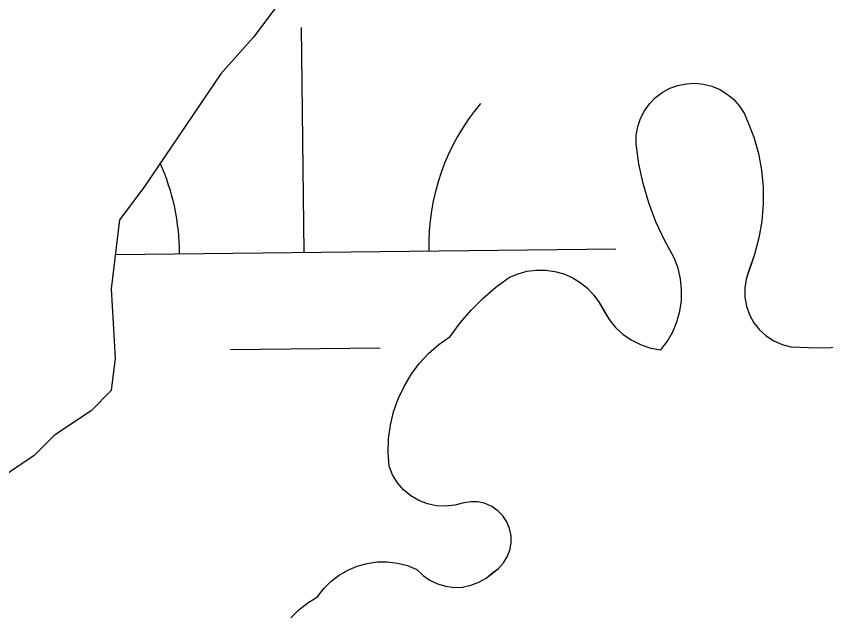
# Model space of a CAD drawing. Extents: x 3684037 to 3722149, y 433263 to 459021.
# Drawn here: x 3708704.8 to 3708834.7, y 456105.3 to 456201.7 of the extents above; entities that cross this region are included whole.
import ezdxf

# ---------------------------------------------------------------- set-up
doc = ezdxf.new("R2010")
doc.units = 0
doc.layers.add('V-TOPO-SHOR', color=7, linetype='Continuous')
doc.layers.add('V-WETL-SWMP', color=7, linetype='Continuous')

msp = doc.modelspace()

# ---------------------------------------------------------------- linework, layer by layer
at = {"layer": 'V-TOPO-SHOR'}
for p, q in [((3708746.77, 456203.54), (3708742.87, 456198.34)), ((3708742.87, 456198.34), (3708737.66, 456192.48)), ((3708737.66, 456192.48), (3708725.29, 456174.27)), ((3708812.32, 456190.89), (3708813.7, 456190.96)), ((3708813.7, 456190.96), (3708815.07, 456190.83)), ((3708808.46, 456189.49), (3708809.67, 456190.15)), ((3708809.67, 456190.15), (3708810.97, 456190.62)), ((3708810.97, 456190.62), (3708812.32, 456190.89)), ((3708815.07, 456190.83), (3708816.41, 456190.49)), ((3708816.41, 456190.49), (3708817.68, 456189.95)), ((3708817.68, 456189.95), (3708818.86, 456189.23)), ((3708806.4, 456187.67), (3708807.36, 456188.66)), ((3708807.36, 456188.66), (3708808.46, 456189.49)), ((3708818.86, 456189.23), (3708819.91, 456188.35)), ((3708819.91, 456188.35), (3708820.83, 456187.31)), ((3708805.59, 456186.55), (3708806.4, 456187.67)), ((3708820.83, 456187.31), (3708821.58, 456186.15)), ((3708804.96, 456185.32), (3708805.59, 456186.55)), ((3708821.58, 456186.15), (3708822.15, 456184.9)), ((3708804.52, 456184.02), (3708804.96, 456185.32)), ((3708822.15, 456184.9), (3708823.12, 456182.34)), ((3708804.28, 456182.66), (3708804.52, 456184.02)), ((3708804.25, 456181.28), (3708804.28, 456182.66)), ((3708823.12, 456182.34), (3708823.87, 456179.72)), ((3708804.69, 456178.07), (3708804.25, 456181.28)), ((3708823.87, 456179.72), (3708824.37, 456177.03)), ((3708805.37, 456174.89), (3708804.69, 456178.07)), ((3708824.37, 456177.03), (3708824.64, 456174.31)), ((3708725.29, 456174.27), (3708721.39, 456169.06)), ((3708806.29, 456171.78), (3708805.37, 456174.89)), ((3708824.64, 456174.31), (3708824.66, 456171.58)), ((3708807.44, 456168.75), (3708806.29, 456171.78)), ((3708824.66, 456171.58), (3708824.43, 456168.86)), ((3708721.39, 456169.06), (3708720.09, 456158)), ((3708808.8, 456165.81), (3708807.44, 456168.75)), ((3708824.43, 456168.86), (3708823.97, 456166.17)), ((3708810.38, 456162.97), (3708808.8, 456165.81)), ((3708823.97, 456166.17), (3708823.26, 456163.53)), ((3708810.98, 456161.34), (3708810.38, 456162.97)), ((3708823.26, 456163.53), (3708821.89, 456159.57)), ((3708811.38, 456159.64), (3708810.98, 456161.34)), ((3708781.77, 456158.28), (3708783.95, 456159.87)), ((3708783.95, 456159.87), (3708785.32, 456160.45)), ((3708785.32, 456160.45), (3708786.76, 456160.83)), ((3708786.76, 456160.83), (3708788.24, 456161.03)), ((3708788.24, 456161.03), (3708789.73, 456161.02)), ((3708789.73, 456161.02), (3708791.21, 456160.81)), ((3708791.21, 456160.81), (3708792.65, 456160.41)), ((3708792.65, 456160.41), (3708794.02, 456159.82)), ((3708794.02, 456159.82), (3708795.29, 456159.05)), ((3708795.29, 456159.05), (3708796.46, 456158.11)), ((3708811.56, 456157.9), (3708811.38, 456159.64)), ((3708821.89, 456159.57), (3708821.68, 456158.13)), ((3708720.09, 456158), (3708720.73, 456146.94)), ((3708779.71, 456156.53), (3708781.77, 456158.28)), ((3708796.46, 456158.11), (3708797.48, 456157.03)), ((3708811.53, 456156.16), (3708811.56, 456157.9)), ((3708821.68, 456158.13), (3708821.7, 456156.67)), ((3708777.79, 456154.63), (3708779.71, 456156.53)), ((3708797.48, 456157.03), (3708798.36, 456155.82)), ((3708811.28, 456154.43), (3708811.53, 456156.16)), ((3708821.7, 456156.67), (3708821.96, 456155.24)), ((3708776.03, 456152.58), (3708777.79, 456154.63)), ((3708798.36, 456155.82), (3708799.93, 456153.1)), ((3708821.96, 456155.24), (3708822.45, 456153.87)), ((3708810.81, 456152.75), (3708811.28, 456154.43)), ((3708822.45, 456153.87), (3708823.16, 456152.6)), ((3708774.42, 456150.41), (3708776.03, 456152.58)), ((3708799.93, 456153.1), (3708800.98, 456151.83)), ((3708810.15, 456151.14), (3708810.81, 456152.75)), ((3708823.16, 456152.6), (3708824.06, 456151.45)), ((3708800.98, 456151.83), (3708802.2, 456150.71)), ((3708802.2, 456150.71), (3708803.56, 456149.78)), ((3708809.28, 456149.63), (3708810.15, 456151.14)), ((3708824.06, 456151.45), (3708825.13, 456150.47)), ((3708772.63, 456149.13), (3708774.42, 456150.41)), ((3708803.56, 456149.78), (3708805.05, 456149.04)), ((3708808.24, 456148.23), (3708809.28, 456149.63)), ((3708825.13, 456150.47), (3708826.35, 456149.68)), ((3708826.35, 456149.68), (3708827.69, 456149.09)), ((3708770.98, 456147.66), (3708772.63, 456149.13)), ((3708805.05, 456149.04), (3708806.61, 456148.52)), ((3708806.61, 456148.52), (3708808.24, 456148.23)), ((3708827.69, 456149.09), (3708829.1, 456148.72)), ((3708829.1, 456148.72), (3708833.38, 456148.59)), ((3708833.38, 456148.59), (3708837.67, 456148.67)), ((3708720.73, 456146.94), (3708720.08, 456141.73)), ((3708769.49, 456146.04), (3708770.98, 456147.66)), ((3708768.17, 456144.28), (3708769.49, 456146.04)), ((3708767.04, 456142.39), (3708768.17, 456144.28)), ((3708720.08, 456141.73), (3708716.83, 456138.48)), ((3708766.1, 456140.4), (3708767.04, 456142.39)), ((3708765.37, 456138.32), (3708766.1, 456140.4)), ((3708716.83, 456138.48), (3708710.97, 456134.58)), ((3708764.85, 456136.17), (3708765.37, 456138.32)), ((3708764.56, 456133.99), (3708764.85, 456136.17)), ((3708710.97, 456134.58), (3708707.72, 456131.32)), ((3708764.49, 456131.79), (3708764.56, 456133.99)), ((3708707.72, 456131.32), (3708701.86, 456127.42)), ((3708764.64, 456129.59), (3708764.49, 456131.79)), ((3708765.21, 456128.22), (3708764.64, 456129.59)), ((3708765.99, 456126.95), (3708765.21, 456128.22)), ((3708766.97, 456125.83), (3708765.99, 456126.95)), ((3708768.11, 456124.88), (3708766.97, 456125.83)), ((3708769.39, 456124.12), (3708768.11, 456124.88)), ((3708770.78, 456123.58), (3708769.39, 456124.12)), ((3708772.23, 456123.26), (3708770.78, 456123.58)), ((3708776.63, 456123.74), (3708775.19, 456123.35)), ((3708777.78, 456123.92), (3708776.63, 456123.74)), ((3708778.94, 456123.88), (3708777.78, 456123.92)), ((3708780.07, 456123.61), (3708778.94, 456123.88)), ((3708781.13, 456123.14), (3708780.07, 456123.61)), ((3708773.72, 456123.19), (3708772.23, 456123.26)), ((3708775.19, 456123.35), (3708773.72, 456123.19)), ((3708782.08, 456122.48), (3708781.13, 456123.14)), ((3708782.9, 456121.65), (3708782.08, 456122.48)), ((3708783.54, 456120.68), (3708782.9, 456121.65)), ((3708783.98, 456119.61), (3708783.54, 456120.68)), ((3708784.21, 456118.47), (3708783.98, 456119.61)), ((3708784.23, 456117.31), (3708784.21, 456118.47)), ((3708784.02, 456116.16), (3708784.23, 456117.31)), ((3708783.6, 456115.08), (3708784.02, 456116.16)), ((3708782.99, 456114.1), (3708783.6, 456115.08)), ((3708758.03, 456112.97), (3708759.54, 456113.61)), ((3708759.54, 456113.61), (3708761.12, 456114.04)), ((3708761.12, 456114.04), (3708762.74, 456114.27)), ((3708762.74, 456114.27), (3708764.38, 456114.28)), ((3708764.38, 456114.28), (3708766.01, 456114.09)), ((3708766.01, 456114.09), (3708767.59, 456113.68)), ((3708767.59, 456113.68), (3708769.11, 456113.08)), ((3708769.11, 456113.08), (3708770.08, 456112.12)), ((3708780.21, 456111.69), (3708782.2, 456113.24)), ((3708782.2, 456113.24), (3708782.99, 456114.1)), ((3708755.32, 456111.15), (3708756.62, 456112.15)), ((3708756.62, 456112.15), (3708758.03, 456112.97)), ((3708770.08, 456112.12), (3708771.2, 456111.34)), ((3708754.16, 456109.99), (3708755.32, 456111.15)), ((3708771.2, 456111.34), (3708772.42, 456110.75)), ((3708772.42, 456110.75), (3708773.72, 456110.36)), ((3708776.43, 456110.25), (3708777.77, 456110.52)), ((3708777.77, 456110.52), (3708779.04, 456111)), ((3708779.04, 456111), (3708780.21, 456111.69)), ((3708753.17, 456108.69), (3708754.16, 456109.99)), ((3708773.72, 456110.36), (3708775.07, 456110.19)), ((3708775.07, 456110.19), (3708776.43, 456110.25)), ((3708751.61, 456107.73), (3708753.17, 456108.69)), ((3708748.86, 456105.32), (3708750.17, 456106.6)), ((3708750.17, 456106.6), (3708751.61, 456107.73))]:
    msp.add_line(p, q, dxfattribs=at)
for points in [[(3708783.54, 456120.68), (3708782.9, 456121.65), (3708782.09, 456122.48), (3708781.13, 456123.14), (3708780.07, 456123.61), (3708778.94, 456123.88), (3708777.78, 456123.92), (3708776.63, 456123.74), (3708775.19, 456123.35), (3708773.71, 456123.19), (3708772.23, 456123.27), (3708770.78, 456123.58), (3708769.39, 456124.12), (3708768.11, 456124.88), (3708766.97, 456125.83), (3708765.99, 456126.95), (3708765.21, 456128.22), (3708764.64, 456129.59), (3708764.48, 456131.79), (3708764.56, 456133.99), (3708764.85, 456136.17), (3708765.37, 456138.32), (3708766.1, 456140.4), (3708767.04, 456142.39), (3708768.17, 456144.28), (3708769.49, 456146.04), (3708770.98, 456147.67), (3708772.63, 456149.13), (3708774.42, 456150.41), (3708776.03, 456152.58), (3708777.79, 456154.63), (3708779.71, 456156.53), (3708781.77, 456158.28), (3708783.95, 456159.87), (3708785.32, 456160.45), (3708786.76, 456160.83), (3708788.24, 456161.03), (3708789.73, 456161.02), (3708791.21, 456160.81), (3708792.65, 456160.41), (3708794.02, 456159.82), (3708795.29, 456159.05), (3708796.46, 456158.11), (3708797.48, 456157.03), (3708798.36, 456155.82), (3708799.06, 456154.51), (3708799.93, 456153.1), (3708800.98, 456151.83), (3708802.2, 456150.71), (3708803.56, 456149.78), (3708805.05, 456149.04), (3708806.61, 456148.52), (3708808.24, 456148.23), (3708809.28, 456149.63), (3708810.15, 456151.14), (3708810.81, 456152.75), (3708811.28, 456154.43), (3708811.53, 456156.16), (3708811.56, 456157.9), (3708811.38, 456159.64), (3708810.98, 456161.34), (3708810.38, 456162.98), (3708808.8, 456165.81), (3708807.44, 456168.75), (3708806.29, 456171.78), (3708805.37, 456174.89), (3708804.69, 456178.07), (3708804.25, 456181.28), (3708804.28, 456182.66), (3708804.52, 456184.02), (3708804.96, 456185.32), (3708805.59, 456186.55), (3708806.4, 456187.67), (3708807.36, 456188.66), (3708808.46, 456189.49), (3708809.67, 456190.15), (3708810.97, 456190.62), (3708812.32, 456190.89), (3708813.7, 456190.97), (3708815.07, 456190.83), (3708816.41, 456190.49), (3708817.68, 456189.95), (3708818.86, 456189.23), (3708819.91, 456188.35), (3708820.83, 456187.31), (3708821.58, 456186.15), (3708822.15, 456184.9), (3708823.12, 456182.35), (3708823.87, 456179.72), (3708824.37, 456177.03), (3708824.64, 456174.31), (3708824.66, 456171.58), (3708824.43, 456168.86)], [(3708824.43, 456168.86), (3708823.97, 456166.17), (3708823.26, 456163.53), (3708822.33, 456160.96), (3708821.89, 456159.57), (3708821.68, 456158.13), (3708821.7, 456156.67), (3708821.96, 456155.24), (3708822.45, 456153.87), (3708823.16, 456152.6), (3708824.06, 456151.46), (3708825.13, 456150.47), (3708826.35, 456149.68), (3708827.69, 456149.09), (3708829.1, 456148.72), (3708833.38, 456148.59), (3708837.67, 456148.67)], [(3708748.86, 456105.32), (3708750.17, 456106.6), (3708751.61, 456107.73), (3708753.17, 456108.69), (3708754.16, 456109.99), (3708755.32, 456111.15), (3708756.62, 456112.15), (3708758.03, 456112.97), (3708759.54, 456113.61), (3708761.12, 456114.04), (3708762.74, 456114.27), (3708764.38, 456114.28), (3708766.01, 456114.09), (3708767.59, 456113.68), (3708769.11, 456113.08), (3708770.08, 456112.12), (3708771.2, 456111.34), (3708772.42, 456110.75), (3708773.73, 456110.36), (3708775.07, 456110.19), (3708776.43, 456110.25), (3708777.77, 456110.52), (3708779.04, 456111), (3708780.21, 456111.69), (3708781.26, 456112.56), (3708782.2, 456113.24), (3708782.99, 456114.1), (3708783.6, 456115.08), (3708784.02, 456116.17), (3708784.23, 456117.31), (3708784.21, 456118.47), (3708783.98, 456119.61), (3708783.54, 456120.68)]]:
    msp.add_lwpolyline(points, dxfattribs=at)
at = {"layer": 'V-WETL-SWMP'}
for p, q in [((3708746.77, 456203.54), (3708742.87, 456198.34)), ((3708751.02, 456163.87), (3708750.6, 456199.87)), ((3708742.87, 456198.34), (3708737.66, 456192.48)), ((3708737.66, 456192.48), (3708725.29, 456174.27)), ((3708812.32, 456190.89), (3708813.7, 456190.96)), ((3708813.7, 456190.96), (3708815.07, 456190.83)), ((3708808.46, 456189.49), (3708809.67, 456190.15)), ((3708809.67, 456190.15), (3708810.97, 456190.62)), ((3708810.97, 456190.62), (3708812.32, 456190.89)), ((3708815.07, 456190.83), (3708816.41, 456190.49)), ((3708816.41, 456190.49), (3708817.68, 456189.95)), ((3708817.68, 456189.95), (3708818.86, 456189.23)), ((3708806.4, 456187.67), (3708807.36, 456188.66)), ((3708807.36, 456188.66), (3708808.46, 456189.49)), ((3708818.86, 456189.23), (3708819.91, 456188.35)), ((3708819.91, 456188.35), (3708820.83, 456187.31)), ((3708805.59, 456186.55), (3708806.4, 456187.67)), ((3708820.83, 456187.31), (3708821.58, 456186.15)), ((3708804.96, 456185.32), (3708805.59, 456186.55)), ((3708821.58, 456186.15), (3708822.15, 456184.9)), ((3708804.52, 456184.02), (3708804.96, 456185.32)), ((3708822.15, 456184.9), (3708823.12, 456182.34)), ((3708804.28, 456182.66), (3708804.52, 456184.02)), ((3708804.25, 456181.28), (3708804.28, 456182.66)), ((3708823.12, 456182.34), (3708823.87, 456179.72)), ((3708804.69, 456178.07), (3708804.25, 456181.28)), ((3708823.87, 456179.72), (3708824.37, 456177.03)), ((3708805.37, 456174.89), (3708804.69, 456178.07)), ((3708824.37, 456177.03), (3708824.64, 456174.31)), ((3708725.29, 456174.27), (3708721.39, 456169.06)), ((3708806.29, 456171.78), (3708805.37, 456174.89)), ((3708824.64, 456174.31), (3708824.66, 456171.58)), ((3708807.44, 456168.75), (3708806.29, 456171.78)), ((3708824.66, 456171.58), (3708824.43, 456168.86)), ((3708721.39, 456169.06), (3708720.09, 456158)), ((3708808.8, 456165.81), (3708807.44, 456168.75)), ((3708824.43, 456168.86), (3708823.97, 456166.17)), ((3708810.38, 456162.97), (3708808.8, 456165.81)), ((3708823.97, 456166.17), (3708823.26, 456163.53)), ((3708720.74, 456163.52), (3708801.02, 456164.45)), ((3708810.98, 456161.34), (3708810.38, 456162.97)), ((3708823.26, 456163.53), (3708821.89, 456159.57)), ((3708811.38, 456159.64), (3708810.98, 456161.34)), ((3708781.77, 456158.28), (3708783.95, 456159.87)), ((3708783.95, 456159.87), (3708785.32, 456160.45)), ((3708785.32, 456160.45), (3708786.76, 456160.83)), ((3708786.76, 456160.83), (3708788.24, 456161.03)), ((3708788.24, 456161.03), (3708789.73, 456161.02)), ((3708789.73, 456161.02), (3708791.21, 456160.81)), ((3708791.21, 456160.81), (3708792.65, 456160.41)), ((3708792.65, 456160.41), (3708794.02, 456159.82)), ((3708794.02, 456159.82), (3708795.29, 456159.05)), ((3708795.29, 456159.05), (3708796.46, 456158.11)), ((3708811.56, 456157.9), (3708811.38, 456159.64)), ((3708821.89, 456159.57), (3708821.68, 456158.13)), ((3708720.09, 456158), (3708720.73, 456146.94)), ((3708779.71, 456156.53), (3708781.77, 456158.28)), ((3708796.46, 456158.11), (3708797.48, 456157.03)), ((3708811.53, 456156.16), (3708811.56, 456157.9)), ((3708821.68, 456158.13), (3708821.7, 456156.67)), ((3708777.79, 456154.63), (3708779.71, 456156.53)), ((3708797.48, 456157.03), (3708798.36, 456155.82)), ((3708811.28, 456154.43), (3708811.53, 456156.16)), ((3708821.7, 456156.67), (3708821.96, 456155.24)), ((3708776.03, 456152.58), (3708777.79, 456154.63)), ((3708798.36, 456155.82), (3708799.93, 456153.1)), ((3708821.96, 456155.24), (3708822.45, 456153.87)), ((3708810.81, 456152.75), (3708811.28, 456154.43)), ((3708822.45, 456153.87), (3708823.16, 456152.6)), ((3708774.42, 456150.41), (3708776.03, 456152.58)), ((3708799.93, 456153.1), (3708800.98, 456151.83)), ((3708810.15, 456151.14), (3708810.81, 456152.75)), ((3708823.16, 456152.6), (3708824.06, 456151.45)), ((3708800.98, 456151.83), (3708802.2, 456150.71)), ((3708802.2, 456150.71), (3708803.56, 456149.78)), ((3708809.28, 456149.63), (3708810.15, 456151.14)), ((3708824.06, 456151.45), (3708825.13, 456150.47)), ((3708772.63, 456149.13), (3708774.42, 456150.41)), ((3708803.56, 456149.78), (3708805.05, 456149.04)), ((3708808.24, 456148.23), (3708809.28, 456149.63)), ((3708825.13, 456150.47), (3708826.35, 456149.68)), ((3708826.35, 456149.68), (3708827.69, 456149.09)), ((3708739.2, 456148.3), (3708763.2, 456148.58)), ((3708770.98, 456147.66), (3708772.63, 456149.13)), ((3708805.05, 456149.04), (3708806.61, 456148.52)), ((3708806.61, 456148.52), (3708808.24, 456148.23)), ((3708827.69, 456149.09), (3708829.1, 456148.72)), ((3708829.1, 456148.72), (3708833.38, 456148.59)), ((3708833.38, 456148.59), (3708837.67, 456148.67)), ((3708720.73, 456146.94), (3708720.08, 456141.73)), ((3708769.49, 456146.04), (3708770.98, 456147.66)), ((3708768.17, 456144.28), (3708769.49, 456146.04)), ((3708767.04, 456142.39), (3708768.17, 456144.28)), ((3708720.08, 456141.73), (3708716.83, 456138.48)), ((3708766.1, 456140.4), (3708767.04, 456142.39)), ((3708765.37, 456138.32), (3708766.1, 456140.4)), ((3708716.83, 456138.48), (3708710.97, 456134.58)), ((3708764.85, 456136.17), (3708765.37, 456138.32)), ((3708764.56, 456133.99), (3708764.85, 456136.17)), ((3708710.97, 456134.58), (3708707.72, 456131.32)), ((3708764.49, 456131.79), (3708764.56, 456133.99)), ((3708707.72, 456131.32), (3708701.86, 456127.42)), ((3708764.64, 456129.59), (3708764.49, 456131.79)), ((3708765.21, 456128.22), (3708764.64, 456129.59)), ((3708765.99, 456126.95), (3708765.21, 456128.22)), ((3708766.97, 456125.83), (3708765.99, 456126.95)), ((3708768.11, 456124.88), (3708766.97, 456125.83)), ((3708769.39, 456124.12), (3708768.11, 456124.88)), ((3708770.78, 456123.58), (3708769.39, 456124.12)), ((3708772.23, 456123.26), (3708770.78, 456123.58)), ((3708776.63, 456123.74), (3708775.19, 456123.35)), ((3708777.78, 456123.92), (3708776.63, 456123.74)), ((3708778.94, 456123.88), (3708777.78, 456123.92)), ((3708780.07, 456123.61), (3708778.94, 456123.88)), ((3708781.13, 456123.14), (3708780.07, 456123.61)), ((3708773.72, 456123.19), (3708772.23, 456123.26)), ((3708775.19, 456123.35), (3708773.72, 456123.19)), ((3708782.08, 456122.48), (3708781.13, 456123.14)), ((3708782.9, 456121.65), (3708782.08, 456122.48)), ((3708783.54, 456120.68), (3708782.9, 456121.65)), ((3708783.98, 456119.61), (3708783.54, 456120.68)), ((3708784.21, 456118.47), (3708783.98, 456119.61)), ((3708784.23, 456117.31), (3708784.21, 456118.47)), ((3708784.02, 456116.16), (3708784.23, 456117.31)), ((3708783.6, 456115.08), (3708784.02, 456116.16)), ((3708782.99, 456114.1), (3708783.6, 456115.08)), ((3708758.03, 456112.97), (3708759.54, 456113.61)), ((3708759.54, 456113.61), (3708761.12, 456114.04)), ((3708761.12, 456114.04), (3708762.74, 456114.27)), ((3708762.74, 456114.27), (3708764.38, 456114.28)), ((3708764.38, 456114.28), (3708766.01, 456114.09)), ((3708766.01, 456114.09), (3708767.59, 456113.68)), ((3708767.59, 456113.68), (3708769.11, 456113.08)), ((3708769.11, 456113.08), (3708770.08, 456112.12)), ((3708780.21, 456111.69), (3708782.2, 456113.24)), ((3708782.2, 456113.24), (3708782.99, 456114.1)), ((3708755.32, 456111.15), (3708756.62, 456112.15)), ((3708756.62, 456112.15), (3708758.03, 456112.97)), ((3708770.08, 456112.12), (3708771.2, 456111.34)), ((3708754.16, 456109.99), (3708755.32, 456111.15)), ((3708771.2, 456111.34), (3708772.42, 456110.75)), ((3708772.42, 456110.75), (3708773.72, 456110.36)), ((3708776.43, 456110.25), (3708777.77, 456110.52)), ((3708777.77, 456110.52), (3708779.04, 456111)), ((3708779.04, 456111), (3708780.21, 456111.69)), ((3708753.17, 456108.69), (3708754.16, 456109.99)), ((3708773.72, 456110.36), (3708775.07, 456110.19)), ((3708775.07, 456110.19), (3708776.43, 456110.25)), ((3708751.61, 456107.73), (3708753.17, 456108.69)), ((3708748.86, 456105.32), (3708750.17, 456106.6)), ((3708750.17, 456106.6), (3708751.61, 456107.73))]:
    msp.add_line(p, q, dxfattribs=at)
for centre, start, end in [((3708806.25, 456164.99), 139.8949, 181.4385), ((3708695.78, 456163.7), 359.8949, 24.189)]:
    msp.add_arc(centre, 35.25, start, end, dxfattribs=at)

doc.saveas('drawing.dxf')
